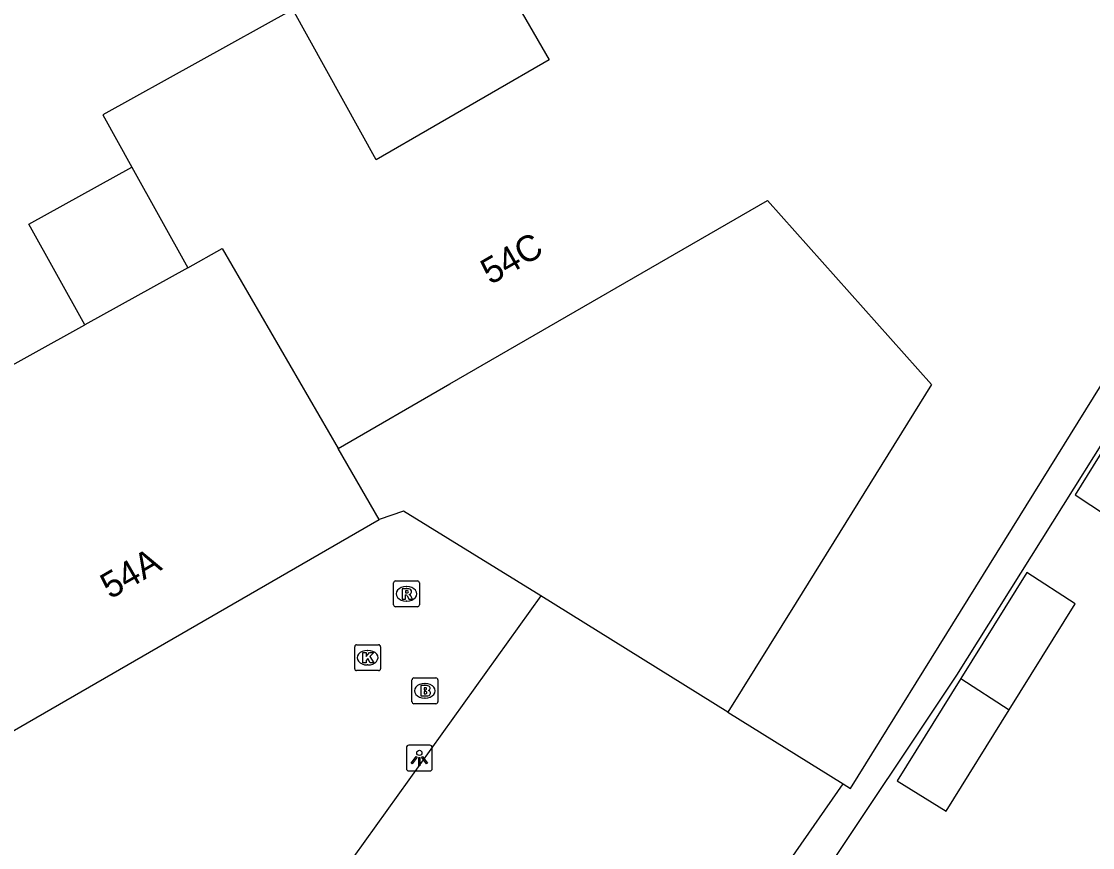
# Model space of a CAD drawing. Extents: x 161771 to 163125, y 382479 to 383177.
# Drawn here: x 162363.81 to 162405.28, y 382645.91 to 382677.91 of the extents above; entities that cross this region are included whole.
import ezdxf

# ---------------------------------------------------------------- set-up
doc = ezdxf.new("R2010")
doc.units = 0
for name, color, linetype in [('IMGEO_Brandkraan', 7, 'Continuous'), ('IMGEO_Kolk', 7, 'Continuous'), ('IMGEO_Lichtpunt', 7, 'Continuous'), ('IMGEO_Pand', 7, 'Continuous'), ('IMGEO_Pand_nummerreeks', 7, 'Continuous'), ('IMGEO_Rijbaan_lokaal_open', 7, 'Continuous'), ('IMGEO_Rioolput', 7, 'Continuous'), ('IMGEO_Voetpad_open', 7, 'Continuous')]:
    doc.layers.add(name, color=color, linetype=linetype)

msp = doc.modelspace()

# ---------------------------------------------------------------- linework, layer by layer
at = {"layer": 'IMGEO_Brandkraan'}
for p, q in [((162378.933, 382651.557), (162378.933, 382652.409)), ((162379.008, 382652.483), (162379.86, 382652.483)), ((162379.421, 382652.263), (162379.446, 382652.263)), ((162379.934, 382652.409), (162379.934, 382651.557)), ((162379.86, 382651.483), (162379.008, 382651.483)), ((162379.444, 382651.703), (162379.419, 382651.703))]:
    msp.add_line(p, q, dxfattribs=at)
for points in [[(162378.933, 382651.557), (162378.933, 382652.409)], [(162379.008, 382652.483), (162379.86, 382652.483)], [(162379.281, 382652.183), (162379.281, 382651.783), (162379.494, 382651.783)], [(162379.512, 382652.183), (162379.281, 382652.183)], [(162379.934, 382652.409), (162379.934, 382651.557)], [(162379.46, 382652.102), (162379.406, 382652.102), (162379.406, 382652.026)], [(162379.406, 382652.026), (162379.459, 382652.026)], [(162379.468, 382651.95), (162379.406, 382651.95), (162379.406, 382651.869)], [(162379.406, 382651.869), (162379.468, 382651.869)], [(162379.86, 382651.483), (162379.008, 382651.483)]]:
    msp.add_lwpolyline(points, dxfattribs=at)
for centre, radius, start, end in [((162379.01, 382652.407), 0.0765, 91.552, 178.448), ((162379.01, 382652.407), 0.0765, 91.552, 178.448), ((162379.516, 382652.038), 0.145, 59.4692, 91.5367), ((162379.541, 382652.085), 0.0922, 285.5137, 58.1501), ((162379.858, 382652.407), 0.0765, 1.552, 88.448), ((162379.858, 382652.407), 0.0765, 1.552, 88.448), ((162379.461, 382652.064), 0.0379, 267.8285, 90.9355), ((162379.469, 382651.909), 0.0404, 269.8759, 90.5077), ((162379.5, 382652.034), 0.251, 268.6676, 293.5347), ((162379.546, 382651.893), 0.105, 301.3115, 78.989), ((162379.01, 382651.559), 0.0765, 181.552, 268.448), ((162379.01, 382651.559), 0.0765, 181.552, 268.448), ((162379.858, 382651.559), 0.0765, 271.552, 358.448), ((162379.858, 382651.559), 0.0765, 271.552, 358.448)]:
    msp.add_arc(centre, radius, start, end, dxfattribs=at)
for centre, major_axis, ratio, start_param, end_param in [((162379.42, 382651.983), (-0.387, 0.002), 0.722429, 4.712389, 7.853982), ((162379.445, 382651.983), (-0.39, 0.002), 0.717154, 1.570796, 4.712389)]:
    msp.add_ellipse(centre, major_axis=major_axis, ratio=ratio, start_param=start_param, end_param=end_param, dxfattribs=at)
at = {"layer": 'IMGEO_Kolk'}
for p, q in [((162376.715, 382652.838), (162376.715, 382653.69)), ((162376.79, 382653.764), (162377.642, 382653.764)), ((162377.203, 382653.544), (162377.228, 382653.544)), ((162377.716, 382653.69), (162377.716, 382652.838)), ((162377.642, 382652.764), (162376.79, 382652.764)), ((162377.226, 382652.984), (162377.201, 382652.984))]:
    msp.add_line(p, q, dxfattribs=at)
for points in [[(162376.715, 382652.838), (162376.715, 382653.69)], [(162376.79, 382653.764), (162377.642, 382653.764)], [(162377.036, 382653.464), (162377.159, 382653.464), (162377.159, 382653.313), (162377.289, 382653.464), (162377.453, 382653.464), (162377.307, 382653.313), (162377.46, 382653.064), (162377.308, 382653.064), (162377.223, 382653.228), (162377.159, 382653.161), (162377.159, 382653.064), (162377.036, 382653.064), (162377.036, 382653.464)], [(162377.716, 382653.69), (162377.716, 382652.838)], [(162377.642, 382652.764), (162376.79, 382652.764)]]:
    msp.add_lwpolyline(points, dxfattribs=at)
for centre, start, end in [((162376.792, 382653.688), 91.552, 178.448), ((162376.792, 382653.688), 91.552, 178.448), ((162377.64, 382653.688), 1.552, 88.448), ((162377.64, 382653.688), 1.552, 88.448), ((162376.792, 382652.84), 181.552, 268.448), ((162376.792, 382652.84), 181.552, 268.448), ((162377.64, 382652.84), 271.552, 358.448), ((162377.64, 382652.84), 271.552, 358.448)]:
    msp.add_arc(centre, 0.0765, start, end, dxfattribs=at)
for centre, major_axis, ratio, start_param, end_param in [((162377.202, 382653.264), (-0.387, 0.002), 0.722429, 4.712389, 7.853982), ((162377.227, 382653.264), (-0.39, 0.002), 0.717154, 1.570796, 4.712389)]:
    msp.add_ellipse(centre, major_axis=major_axis, ratio=ratio, start_param=start_param, end_param=end_param, dxfattribs=at)
at = {"layer": 'IMGEO_Lichtpunt'}
for p, q in [((162378.719, 382649.78), (162378.719, 382648.973)), ((162378.719, 382649.78), (162378.719, 382648.973)), ((162379.621, 382649.875), (162378.813, 382649.875)), ((162379.621, 382649.875), (162378.813, 382649.875)), ((162379.715, 382648.973), (162379.715, 382649.78)), ((162379.715, 382648.973), (162379.715, 382649.78)), ((162378.813, 382648.879), (162379.621, 382648.879)), ((162378.813, 382648.879), (162379.621, 382648.879))]:
    msp.add_line(p, q, dxfattribs=at)
for points in [[(162379.093, 382649.444), (162379.132, 382649.416), (162378.944, 382649.154), (162378.906, 382649.181), (162379.093, 382649.444)], [(162379.195, 382649.396), (162379.242, 382649.396), (162379.242, 382649.074), (162379.195, 382649.074), (162379.195, 382649.396)], [(162379.305, 382649.416), (162379.343, 382649.443), (162379.53, 382649.181), (162379.491, 382649.153), (162379.305, 382649.416)]]:
    msp.add_lwpolyline(points, dxfattribs=at)
msp.add_circle((162379.218, 382649.578), 0.0994, dxfattribs=at)
for centre, start, end in [((162378.813, 382649.78), 90, 180), ((162378.813, 382649.78), 90, 180), ((162379.621, 382649.78), 0, 90), ((162379.621, 382649.78), 0, 90), ((162378.813, 382648.973), 180, 270), ((162378.813, 382648.973), 180, 270), ((162379.621, 382648.973), 270, 0), ((162379.621, 382648.973), 270, 360)]:
    msp.add_arc(centre, 0.0946, start, end, dxfattribs=at)
at = {"layer": 'IMGEO_Pand'}
for points in [[(162412.023, 382697.771), (162411.249, 382698.928), (162381.251, 382681.612), (162384.247, 382676.421), (162377.543, 382672.551), (162374.321, 382678.364), (162366.966, 382674.287), (162368.086, 382672.266)], [(162395.631, 382648.374), (162395.908, 382648.202), (162415.558, 382679.821), (162419.647, 382686.401)], [(162366.261, 382666.15), (162364.096, 382670.055), (162368.086, 382672.266)], [(162368.086, 382672.266), (162370.25, 382668.361)], [(162376.072, 382661.372), (162380.403, 382663.872), (162392.699, 382670.97), (162399.045, 382663.839), (162393.801, 382655.401), (162391.162, 382651.154)], [(162370.25, 382668.361), (162371.587, 382669.114), (162376.072, 382661.372)], [(162370.25, 382668.361), (162366.261, 382666.15)], [(162348.747, 382654.979), (162348.209, 382656.144), (162351.438, 382657.934), (162366.261, 382666.15)], [(162406.938, 382663.319), (162404.604, 382659.566), (162406.473, 382658.343), (162408.79, 382662.067)], [(162377.664, 382658.616), (162376.072, 382661.372)], [(162354.26, 382647.594), (162360.625, 382651.268), (162361.702, 382649.402), (162377.664, 382658.616)], [(162402.054, 382651.24), (162404.607, 382655.345), (162402.738, 382656.568), (162400.185, 382652.464)], [(162383.916, 382655.658), (162375.4, 382643.786)], [(162391.162, 382651.154), (162383.916, 382655.658)], [(162400.185, 382652.464), (162397.721, 382648.502), (162399.617, 382647.323), (162402.054, 382651.24)], [(162400.185, 382652.464), (162402.054, 382651.24)], [(162391.162, 382651.154), (162395.631, 382648.374)], [(162386.758, 382635.639), (162395.631, 382648.374)]]:
    msp.add_lwpolyline(points, dxfattribs=at)
at = {"layer": 'IMGEO_Rijbaan_lokaal_open'}
msp.add_lwpolyline([(162383.916, 382655.658), (162378.605, 382658.938), (162377.664, 382658.616)], dxfattribs=at)
at = {"layer": 'IMGEO_Rioolput'}
for p, q in [((162378.221, 382655.312), (162378.221, 382656.164)), ((162378.296, 382656.238), (162379.148, 382656.238)), ((162378.709, 382656.018), (162378.734, 382656.018)), ((162379.222, 382656.164), (162379.222, 382655.312)), ((162379.148, 382655.238), (162378.296, 382655.238)), ((162378.732, 382655.458), (162378.707, 382655.458))]:
    msp.add_line(p, q, dxfattribs=at)
for points in [[(162378.221, 382655.312), (162378.221, 382656.164)], [(162378.296, 382656.238), (162379.148, 382656.238)], [(162378.81, 382655.936), (162378.558, 382655.938), (162378.558, 382655.538)], [(162379.222, 382656.164), (162379.222, 382655.312)], [(162378.558, 382655.538), (162378.682, 382655.538), (162378.682, 382655.7), (162378.693, 382655.7)], [(162378.736, 382655.857), (162378.682, 382655.857), (162378.682, 382655.776)], [(162378.682, 382655.776), (162378.734, 382655.776)], [(162378.74, 382655.671), (162378.811, 382655.538), (162378.951, 382655.538), (162378.886, 382655.664)], [(162379.148, 382655.238), (162378.296, 382655.238)]]:
    msp.add_lwpolyline(points, dxfattribs=at)
for centre, radius, start, end in [((162378.298, 382656.162), 0.0765, 91.552, 178.448), ((162378.298, 382656.162), 0.0765, 91.552, 178.448), ((162378.809, 382655.826), 0.109, 350.3612, 89.416), ((162379.146, 382656.162), 0.0765, 1.552, 88.448), ((162379.146, 382656.162), 0.0765, 1.552, 88.448), ((162378.692, 382655.647), 0.0533, 26.0293, 88.6989), ((162378.718, 382655.965), 0.19, 274.7715, 282.9687), ((162378.742, 382655.761), 0.0964, 77.0061, 93.1865), ((162378.756, 382655.818), 0.0378, 276.6634, 79.6772), ((162378.807, 382655.826), 0.112, 277.5842, 350.9817), ((162378.791, 382655.611), 0.108, 29.5134, 73.7905), ((162378.298, 382655.314), 0.0765, 181.552, 268.448), ((162378.298, 382655.314), 0.0765, 181.552, 268.448), ((162379.146, 382655.314), 0.0765, 271.552, 358.448), ((162379.146, 382655.314), 0.0765, 271.552, 358.448)]:
    msp.add_arc(centre, radius, start, end, dxfattribs=at)
for centre, major_axis, ratio, start_param, end_param in [((162378.708, 382655.738), (-0.387, 0.002), 0.722429, 4.712389, 7.853982), ((162378.733, 382655.738), (-0.39, 0.002), 0.717154, 1.570796, 4.712389)]:
    msp.add_ellipse(centre, major_axis=major_axis, ratio=ratio, start_param=start_param, end_param=end_param, dxfattribs=at)
at = {"layer": 'IMGEO_Voetpad_open'}
msp.add_lwpolyline([(162394.693, 382644.6), (162400.026, 382652.594), (162419.717, 382683.993)], dxfattribs=at)

# ---------------------------------------------------------------- texts
at = {"layer": 'IMGEO_Pand_nummerreeks'}
for s, p in [('54C', (162381.973, 382667.688)), ('54A', (162367.249, 382655.513))]:
    msp.add_text(s, height=1, rotation=29.9943, dxfattribs=at).set_placement(p)

doc.saveas('drawing.dxf')
